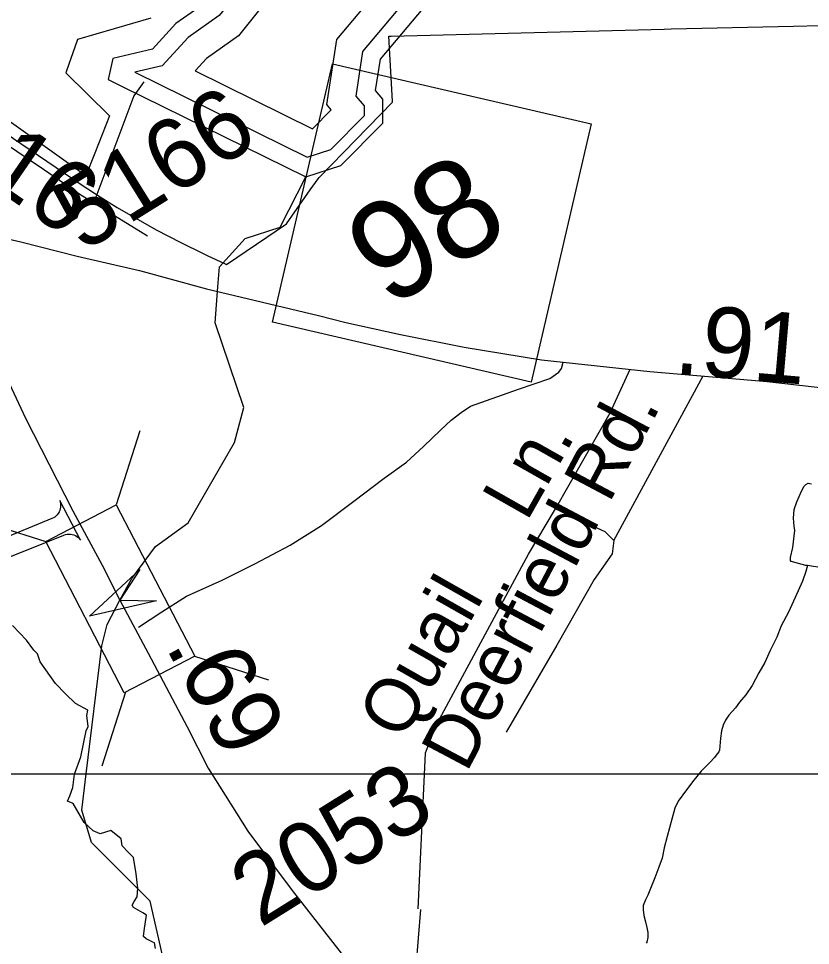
# Model space of a CAD drawing. Extents: x 2001466 to 31450019, y -30647475 to 847247.
# Drawn here: x 2150565 to 2153378, y 805708 to 808999 of the extents above; entities that cross this region are included whole.
import ezdxf

# ---------------------------------------------------------------- set-up
doc = ezdxf.new("R2010")
doc.units = 0
for name, color, linetype in [('Exist Boundary Political City Limit New', 7, 'Continuous'), ('Exist Hydrographic Buffer Line', 7, 'Continuous'), ('Exist Hydrographic Creek Single Shore', 7, 'Continuous'), ('Exist Hydrographic Lake Shore', 7, 'Continuous'), ('Exist Hydrographic Misc Water Feature', 7, 'Continuous'), ('Exist Road Non-System Type 51', 7, 'Continuous'), ('Exist Road Non-System Type 51 Label', 7, 'Continuous'), ('Exist Road Primary NC Attributed', 7, 'Continuous'), ('Exist Road Primary NC Service Mileage Hundredths English Label', 7, 'Continuous'), ('Exist Road Primary NC Shield CELL', 7, 'Continuous'), ('Exist Road Primary NC Shield Number Label', 7, 'Continuous'), ('Exist Road Secondary Mileage Hundredths English Label', 7, 'Continuous'), ('Exist Road Secondary Structure Standard Bridge Attributed CELL', 7, 'Continuous'), ('Exist Road Secondary Structure Standard Bridge CELL', 7, 'Continuous'), ('Exist Road Secondary Type 51 Attributed', 7, 'Continuous'), ('Exist Road Secondary Type 51 Number Label', 7, 'Continuous'), ('Map Preparation Boundary City Limit Buffer Line', 7, 'Continuous'), ('Map Preparation Inset Cut Line', 7, 'Continuous')]:
    doc.layers.add(name, color=color, linetype=linetype)

msp = doc.modelspace()

# ---------------------------------------------------------------- linework, layer by layer
at = {"layer": 'Exist Boundary Political City Limit New'}
msp.add_line((2150786, 807147.4), (2150711.8, 807287.9), dxfattribs=at)
for points in [[(2151034.8, 808999.6), (2150775, 808924.3), (2150773.5, 808920.4), (2150735.8, 808813.1), (2150733.2, 808805.8), (2150888.2, 808652.9), (2150836.5, 808521.3), (2150804.8, 808440.3), (2150271.2, 808818.6)], [(2150449, 808639.1), (2150573.2, 808554.9), (2150791.8, 808407.5), (2150855.5, 808365.2), (2150915.5, 808327.8), (2151054.2, 808249), (2151141.5, 808204), (2151221.2, 808164.9), (2151238, 808156.9), (2151297, 808129.2), (2151304, 808125), (2151516.5, 808270.2), (2151601.2, 808390.2), (2151629.2, 808430), (2151633.5, 808434.4), (2151892.8, 808702.3), (2151892.8, 808704.8), (2151880.5, 808936.3), (2151888.8, 808936.5), (2152858, 808961.2), (2152882.8, 808961.9), (2153317.2, 808971.9), (2153413.8, 808974.2)], [(2150711.8, 807287.9), (2150713.5, 807281.9), (2150714.5, 807275.9), (2150715, 807269.8), (2150714.5, 807263.9), (2150713.5, 807258.1), (2150711.8, 807252.4), (2150709.5, 807247), (2150706.5, 807241.9), (2150702.8, 807237.2), (2150698.8, 807232.9), (2150694.2, 807229.2), (2150689.2, 807226.1), (2150683.8, 807223.5), (2150497, 807147.6)], [(2150523.2, 807082.8), (2150726, 807165.1), (2150731.8, 807167.1), (2150737.8, 807168.2), (2150744, 807168.8), (2150750, 807168.5), (2150756, 807167.4), (2150762, 807165.7), (2150767.5, 807163.2), (2150772.8, 807160.1), (2150777.8, 807156.4), (2150782, 807152.1), (2150786, 807147.4)], [(2151052, 805698.1), (2151048, 805717.9), (2151042.2, 805720.6), (2151018.2, 805731.5), (2151009, 805740.7), (2151012, 805760.6), (2151020.2, 805816.4), (2151007, 805824.1), (2150974, 805843.5), (2150969.5, 805851.7), (2150976.5, 805863.9), (2150986.5, 805880.4), (2150989, 805911.4), (2150982.8, 805962.6), (2150974.2, 806020.1), (2150956, 806038.8), (2150934, 806061.4), (2150930.2, 806087.3), (2150893, 806116.4), (2150855, 806105.1), (2150831, 806115), (2150799, 806145), (2150759.8, 806212.8), (2150739.2, 806220.1), (2150747, 806239.7), (2150758.5, 806268.9), (2150764.2, 806316), (2150787, 806377.4), (2150806, 806470), (2150812.5, 806486.1), (2150807.8, 806524.1), (2150811.2, 806544), (2150768, 806566.7), (2150732.5, 806601.8), (2150697.2, 806638.6), (2150641.8, 806714.7), (2150633.2, 806743.2), (2150619.8, 806756.7), (2150593.2, 806792.1), (2150544, 806844.2)]]:
    msp.add_lwpolyline(points, dxfattribs=at)
at = {"layer": 'Exist Hydrographic Buffer Line'}
for p, q in [((2150978.7, 808808.2), (2151590.5, 808506.8)), ((2151192.6, 808812.6), (2151609.1, 808607.4))]:
    msp.add_line(p, q, dxfattribs=at)
for points in [[(2151609.1, 808607.4), (2151675.6, 808674.8), (2151659.8, 808693.2), (2151695.2, 808924.4), (2152269.7, 809606.9), (2152355.1, 809820.5), (2152471.8, 810026.9), (2152638.5, 810183.6), (2152692.3, 810221.4)], [(2151590.5, 808506.8), (2151674.9, 808533.9), (2151793.6, 808654.4), (2151793.6, 808688.4), (2151764, 808723), (2151788.3, 808882.2), (2152355.2, 809555.7), (2152444, 809777.8), (2152550.1, 809965.4), (2152700.8, 810107.1), (2152782.3, 810164.3)], [(2152222.2, 809927.4), (2152270.3, 809859.8), (2152124.6, 809484), (2151934.2, 809222.3), (2151729.4, 809177.9), (2151584.5, 809258.8), (2151567.7, 809119.3), (2151417.2, 809026.3), (2151346.4, 808936.8), (2151233.2, 808856.6), (2151192.6, 808812.6)], [(2152129.9, 809887.3), (2152159.4, 809845.9), (2152037.5, 809531.6), (2151876.6, 809310.5), (2151744.9, 809282), (2151510.4, 809412.8), (2151504, 809413.2), (2151475.6, 809178.1), (2151350.7, 809100.9), (2151278, 809008.9), (2151167.9, 808931), (2151075.9, 808831.1), (2150978.7, 808808.2)]]:
    msp.add_lwpolyline(points, dxfattribs=at)
at = {"layer": 'Exist Hydrographic Creek Single Shore'}
for points in [[(2151273.6, 808045.7), (2151279.3, 808117.8), (2151370.4, 808217.6), (2151494.2, 808257.7), (2151585.3, 808436.2)], [(2150805.9, 806317), (2150861.2, 806771.5), (2150879.6, 806848), (2150925.3, 806934.3), (2150967.5, 807010.4), (2151051.3, 807125.1), (2151167.4, 807208.1), (2151332.2, 807493.4), (2151365.2, 807617.4), (2151263.3, 807918), (2151273.6, 808045.7)], [(2151405.2, 804824.7), (2151396.2, 805077.5), (2151336.3, 805259.1), (2151102.4, 805559.3), (2151033.3, 805865.8), (2150824.3, 806073.4), (2150790.3, 806189), (2150805.9, 806317)]]:
    msp.add_lwpolyline(points, dxfattribs=at)
at = {"layer": 'Exist Hydrographic Lake Shore'}
msp.add_line((2150933.9, 808757.2), (2151585.3, 808436.2), dxfattribs=at)
for points in [[(2151585.3, 808436.2), (2151710.3, 808476.4), (2151859.2, 808627.5), (2151859.2, 808712.8), (2151833.4, 808742.8), (2151850.4, 808854), (2152412.2, 809521.5), (2152503.3, 809749.3), (2152602.3, 809924.4), (2152742.4, 810056.1), (2152833.2, 810119.9)], [(2152071.1, 809856.7), (2152085.4, 809836.6), (2151979.4, 809563.3), (2151838.3, 809369.3), (2151755.3, 809351.3), (2151529.3, 809477.4), (2151446.2, 809482.4), (2151414.3, 809217.3), (2151306.4, 809150.6), (2151232.4, 809057), (2151124.3, 808980.5), (2151041.3, 808890.4), (2150900.4, 808857.2), (2150883.4, 808782.1), (2150933.9, 808757.2)]]:
    msp.add_lwpolyline(points, dxfattribs=at)
at = {"layer": 'Exist Hydrographic Misc Water Feature'}
for points in [[(2153366.8, 807057.5), (2153360.8, 807057.6), (2153308.7, 807071.2), (2153306.5, 807075.2), (2153306.3, 807085.3), (2153314.5, 807121), (2153319.8, 807161.1), (2153321.8, 807181.1), (2153319.8, 807197.2), (2153317.7, 807225.2), (2153319.8, 807255.3), (2153329.6, 807283.4), (2153345.2, 807321.2), (2153355.1, 807339.2), (2153361, 807345.2), (2153369, 807349.3), (2153381.1, 807347.4)], [(2153366.8, 807057.5), (2153361, 807035.6), (2153348.9, 807001.3), (2153323.1, 806943.2), (2153299.5, 806891.2), (2153274.1, 806843.1), (2153258.1, 806802.9), (2153234.3, 806755), (2153215, 806712.9), (2153194.5, 806676.6), (2153171.1, 806630.7), (2153147.6, 806598.5), (2153125.8, 806572.2), (2153111.3, 806552.1), (2153087.9, 806526), (2153076, 806507.9), (2153067.8, 806490.1), (2153062, 806469.9), (2153058.6, 806444.1), (2153056.3, 806416), (2153054.5, 806402.1), (2153052.6, 806395.8), (2153042.6, 806384), (2153036.6, 806376), (2153020.8, 806357.7), (2152989.1, 806327.6), (2152963.2, 806295.3), (2152937.6, 806261.1), (2152907.4, 806221), (2152896, 806195.2), (2152885.7, 806157), (2152868.3, 806094.7), (2152858.6, 806054.8), (2152850.8, 806018.6), (2152838.7, 805986.8), (2152825.2, 805948.7), (2152807.2, 805904.7), (2152799.6, 805886.4), (2152791.8, 805870.6), (2152783.8, 805850.3), (2152783.6, 805834.5), (2152785.8, 805814.7), (2152792, 805792.7), (2152796.3, 805772.5), (2152800, 805754.5), (2152800, 805746.8), (2152800, 805736.6), (2152796.1, 805720.6), (2152794, 805716.4)], [(2153424.6, 807047.9), (2153366.8, 807057.5)]]:
    msp.add_lwpolyline(points, dxfattribs=at)
at = {"layer": 'Exist Road Non-System Type 51'}
for points in [[(2151010.2, 808773.8), (2150975.3, 808724.4), (2150832.4, 808345.1)], [(2150991.6, 806838.7), (2151074.2, 806892.7), (2151161.6, 806948.5), (2151288.9, 807005.4), (2151404.3, 807062.6), (2151529.9, 807129.5), (2151641.6, 807198.8), (2151755.7, 807286), (2151863.6, 807367.3), (2151943, 807423.4), (2152003.8, 807479.4), (2152064.1, 807537.3), (2152101.9, 807572.5), (2152137.1, 807600.2), (2152169.8, 807622.9), (2152340.9, 807683.3), (2152452.1, 807720.9), (2152484, 807743.9), (2152493.2, 807756.5), (2152499.9, 807778.6)], [(2152044.5, 806483.2), (2152376.4, 807097), (2152472, 807257.7), (2152665.8, 807599.1), (2152737.4, 807753.6)], [(2152679.1, 807146.1), (2152996.4, 807730)], [(2152472, 807257.7), (2152647.2, 807178), (2152679.1, 807146.1), (2152673.8, 807098.3), (2152610, 807007.9), (2152477.3, 806774.1), (2152296.7, 806465.9)], [(2152044.5, 806483.2), (2152009.9, 806391.5), (2151983.4, 805838.8)]]:
    msp.add_lwpolyline(points, dxfattribs=at)
at = {"layer": 'Exist Road Primary NC Attributed'}
msp.add_lwpolyline([(2150361.8, 808254.5), (2150573.1, 808206.2), (2150773.8, 808155.1), (2150994.9, 808104), (2151233.1, 808039.4), (2151631.1, 807944.1), (2151728.1, 807920.2), (2151921.2, 807877.4), (2152147.6, 807832), (2152422.4, 807786.7), (2152807.2, 807746.3), (2153224.1, 807710.4), (2153829.1, 807641.8), (2154194.5, 807607.4), (2154846.2, 807532.7), (2155078.6, 807509)], dxfattribs=at)
at = {"layer": 'Exist Road Primary NC Shield CELL'}
msp.add_lwpolyline([(2151467.8, 807921), (2151680.9, 808838.4), (2152598.4, 808625.3), (2152385.2, 807707.8)], close=True, dxfattribs=at)
at = {"layer": 'Exist Road Secondary Structure Standard Bridge Attributed CELL'}
msp.add_lwpolyline([(2151055.2, 806932.1), (2150817.7, 806876.9), (2150995.8, 807043.4), (2150925.3, 806934.3)], close=True, dxfattribs=at)
at = {"layer": 'Exist Road Secondary Structure Standard Bridge CELL'}
for p, q in [((2150996, 807535.1), (2150912.6, 807272)), ((2150398.9, 807225.3), (2150662, 807142)), ((2151189.8, 806734.9), (2151452.9, 806651.6)), ((2150944.9, 806607.8), (2150861.5, 806344.7)), ((2151993.3, 805835.7), (2151970.4, 805560.6))]:
    msp.add_line(p, q, dxfattribs=at)
msp.add_lwpolyline([(2150912.6, 807272), (2151191, 806735.5), (2150940.4, 806605.5), (2150662, 807142)], close=True, dxfattribs=at)
at = {"layer": 'Exist Road Secondary Type 51 Attributed'}
for points in [[(2150291.6, 808594.3), (2150330.6, 808611.9), (2150367.7, 808625.5), (2150400.8, 808623.6), (2150437.9, 808609.9), (2150463.3, 808592.3), (2150654.6, 808463.4), (2150783.4, 808375.6), (2151023.4, 808227.2)], [(2150361.8, 808254.5), (2150392.8, 808114.2), (2150406.4, 808022.3), (2150471, 807828.3), (2150515.2, 807739.8), (2150590.1, 807579.8), (2150757.7, 807251), (2150862.7, 807057.7), (2150925.3, 806934.3)], [(2150925.3, 806934.3), (2151026.1, 806746), (2151163.7, 806484), (2151239.1, 806337.4), (2151380.1, 806113.5), (2151537, 805903), (2151890.3, 805452.8), (2152009.7, 805293.3), (2152057.6, 805234.1)]]:
    msp.add_lwpolyline(points, dxfattribs=at)
at = {"layer": 'Map Preparation Boundary City Limit Buffer Line'}
msp.add_line((2150786, 807147.4), (2150711.8, 807287.9), dxfattribs=at)
for points in [[(2151034.8, 808999.6), (2150775, 808924.3), (2150773.5, 808920.4), (2150735.8, 808813.1), (2150733.2, 808805.8), (2150888.2, 808652.9), (2150836.5, 808521.3), (2150804.8, 808440.3), (2150271.2, 808818.6)], [(2150449, 808639.1), (2150573.2, 808554.9), (2150791.8, 808407.5), (2150855.5, 808365.2), (2150915.5, 808327.8), (2151054.2, 808249), (2151141.5, 808204), (2151221.2, 808164.9), (2151238, 808156.9), (2151297, 808129.2), (2151304, 808125), (2151516.5, 808270.2), (2151601.2, 808390.2), (2151629.2, 808430), (2151633.5, 808434.4), (2151892.8, 808702.3), (2151892.8, 808704.8), (2151880.5, 808936.3), (2151888.8, 808936.5), (2152858, 808961.2), (2152882.8, 808961.9), (2153317.2, 808971.9), (2153413.8, 808974.2)], [(2150711.8, 807287.9), (2150713.5, 807281.9), (2150714.5, 807275.9), (2150715, 807269.8), (2150714.5, 807263.9), (2150713.5, 807258.1), (2150711.8, 807252.4), (2150709.5, 807247), (2150706.5, 807241.9), (2150702.8, 807237.2), (2150698.8, 807232.9), (2150694.2, 807229.2), (2150689.2, 807226.1), (2150683.8, 807223.5), (2150497, 807147.6)], [(2150523.2, 807082.8), (2150726, 807165.1), (2150731.8, 807167.1), (2150737.8, 807168.2), (2150744, 807168.8), (2150750, 807168.5), (2150756, 807167.4), (2150762, 807165.7), (2150767.5, 807163.2), (2150772.8, 807160.1), (2150777.8, 807156.4), (2150782, 807152.1), (2150786, 807147.4)], [(2151052, 805698.1), (2151048, 805717.9), (2151042.2, 805720.6), (2151018.2, 805731.5), (2151009, 805740.7), (2151012, 805760.6), (2151020.2, 805816.4), (2151007, 805824.1), (2150974, 805843.5), (2150969.5, 805851.7), (2150976.5, 805863.9), (2150986.5, 805880.4), (2150989, 805911.4), (2150982.8, 805962.6), (2150974.2, 806020.1), (2150956, 806038.8), (2150934, 806061.4), (2150930.2, 806087.3), (2150893, 806116.4), (2150855, 806105.1), (2150831, 806115), (2150799, 806145), (2150759.8, 806212.8), (2150739.2, 806220.1), (2150747, 806239.7), (2150758.5, 806268.9), (2150764.2, 806316), (2150787, 806377.4), (2150806, 806470), (2150812.5, 806486.1), (2150807.8, 806524.1), (2150811.2, 806544), (2150768, 806566.7), (2150732.5, 806601.8), (2150697.2, 806638.6), (2150641.8, 806714.7), (2150633.2, 806743.2), (2150619.8, 806756.7), (2150593.2, 806792.1), (2150544, 806844.2)]]:
    msp.add_lwpolyline(points, dxfattribs=at)
at = {"layer": 'Map Preparation Inset Cut Line'}
for p, q in [((2147550.8, 806317), (2150805.9, 806317)), ((2150805.9, 806317), (2151241.4, 806317)), ((2151241.4, 806317), (2155599.4, 806317))]:
    msp.add_line(p, q, dxfattribs=at)

# ---------------------------------------------------------------- texts
at = {"layer": 'Exist Road Non-System Type 51 Label'}
for s, rotation, p in [('Rd.', 62.095, (2152662.3, 807274.3)), ('Ln.', 60.4735, (2152369.9, 807209.3)), ('Deerfield', 62.095, (2152156, 806318.3)), ('Quail', 60.4735, (2151928.6, 806430.2))]:
    msp.add_text(s, height=190, rotation=rotation, dxfattribs=at).set_placement(p)
at = {"layer": 'Exist Road Primary NC Service Mileage Hundredths English Label'}
msp.add_text('.91', height=250, rotation=355.0733, dxfattribs=at).set_placement((2152890, 807739.2))
at = {"layer": 'Exist Road Primary NC Shield Number Label'}
msp.add_text('98', height=350, rotation=31.918, dxfattribs=at).set_placement((2151880.3, 807966.6))
at = {"layer": 'Exist Road Secondary Mileage Hundredths English Label'}
for s, rotation, p in [('.16', 325.3853, (2150352.2, 808483.4)), ('.69', 298.0893, (2151085.4, 806770.4))]:
    msp.add_text(s, height=250, rotation=rotation, dxfattribs=at).set_placement(p)
at = {"layer": 'Exist Road Secondary Type 51 Number Label'}
for s, p in [('5166', (2150794.6, 808166.8)), ('2053', (2151424.2, 805769.9))]:
    msp.add_text(s, height=250, rotation=31.918, dxfattribs=at).set_placement(p)

doc.saveas('drawing.dxf')
